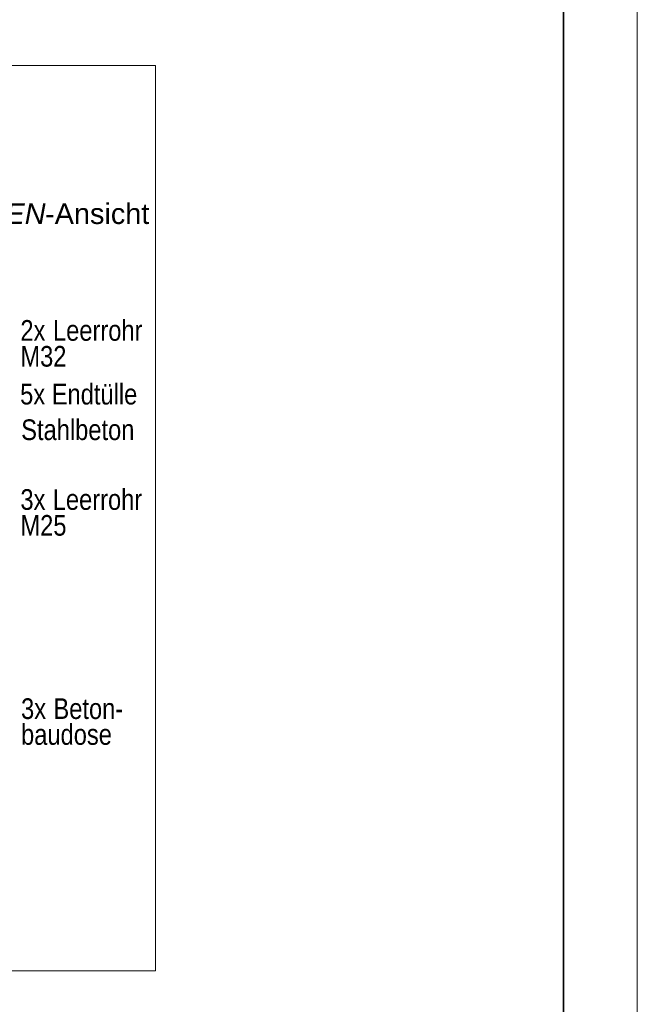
# Model space of a CAD drawing. Extents: x -620 to 300, y 62 to 1107.
# Tile 281 of 288: x 259 to 300, y 820 to 887. Entities that reach past the tile are written whole.
import ezdxf
from ezdxf.lldxf.tags import DXFTag

# ---------------------------------------------------------------- set-up
doc = ezdxf.new("R2010")
doc.units = 0
doc.layers.get('0').update_dxf_attribs({"lineweight": 35})
doc.layers.add('E_Detail_Beschriftung', color=7, linetype='Continuous', lineweight=13, true_color=0x009900)
doc.layers.add('E_Detail_Linie_Text_Bem', color=7, linetype='Continuous', lineweight=13)
doc.layers.add('iwb_Plankopf Rahmen', color=7, linetype='Continuous', lineweight=35)
doc.styles.get("Standard").update_dxf_attribs({"font": 'ARIALN.TTF'})
tags = doc.linetypes.add('fein_strichliert-A06G9G0V8I', pattern=[4, 1, -2, 1]).pattern_tags.tags
tags[8:9] = [DXFTag(74, 4), DXFTag(75, 0), DXFTag(340, '0'), DXFTag(46, 0.0), DXFTag(50, 0.0), DXFTag(44, 0.0), DXFTag(45, 0.0)]
tags[6:7] = [DXFTag(74, 4), DXFTag(75, 0), DXFTag(340, '0'), DXFTag(46, 0.0), DXFTag(50, 0.0), DXFTag(44, 0.0), DXFTag(45, 0.0)]
tags[4:5] = [DXFTag(74, 4), DXFTag(75, 0), DXFTag(340, '0'), DXFTag(46, 0.0), DXFTag(50, 0.0), DXFTag(44, 0.0), DXFTag(45, 0.0)]

# ---------------------------------------------------------------- blocks, each defined once
blk = doc.blocks.new('Referenz-A06G9G138I')
at = {"layer": 'E_Detail_Linie_Text_Bem', "linetype": 'fein_strichliert-A06G9G0V8I', "ltscale": 0.65}
for p, q in [((267.715, 883.528), (204.946, 883.528)), ((267.715, 822.211), (267.715, 883.528)), ((204.946, 822.211), (264.689, 822.211)), ((264.689, 822.211), (267.715, 822.211))]:
    blk.add_line(p, q, dxfattribs=at)
at = {"layer": 'E_Detail_Beschriftung', "linetype": 'Continuous', "lineweight": -2, "ltscale": 0.25, "char_height": 1.4, "attachment_point": 1}
for s, insert in [('{\\fArial|b0|i1;SEITEN}', (253.2, 874.199)), ('{\\fArial;-Ansicht}', (260.23, 874.199))]:
    blk.add_mtext(s, dxfattribs=dict(at, insert=insert))
at = {"layer": 'E_Detail_Beschriftung', "linetype": 'Continuous', "ltscale": 0.13, "char_height": 1.4, "attachment_point": 1}
for s, insert in [('{\\fArial Narrow;2x}', (258.557, 866.289)), ('{\\fArial Narrow;Leerrohr}', (260.767, 866.289)), ('{\\fArial Narrow;M32}', (258.557, 864.536)), ('{\\fArial Narrow;5x Endtülle}', (258.541, 861.971)), ('{\\fArial Narrow;Stahlbeton}', (258.613, 859.561)), ('{\\fArial Narrow;3x}', (258.56, 854.834)), ('{\\fArial Narrow;Leerrohr}', (260.75, 854.834)), ('{\\fArial Narrow;M25}', (258.56, 853.082)), ('{\\fArial Narrow;3x}', (258.603, 840.666)), ('{\\fArial Narrow;Beton-}', (260.796, 840.666)), ('{\\fArial Narrow;baudose}', (258.603, 838.916))]:
    blk.add_mtext(s, dxfattribs=dict(at, insert=insert))

msp = doc.modelspace()

# ---------------------------------------------------------------- linework, layer by layer
at = {"layer": 'iwb_Plankopf Rahmen', "color": 8, "lineweight": 13, "ltscale": 0.13, "true_color": 0x808080}
msp.add_lwpolyline([(300.353, 62.433), (-619.647, 62.433), (-619.647, 1107.433), (300.353, 1107.433), (300.353, 62.433)], close=True, dxfattribs=at)
at = {"layer": 'iwb_Plankopf Rahmen', "ltscale": 0.35}
msp.add_lwpolyline([(-599.647, 67.433), (-599.647, 1102.433), (295.353, 1102.433), (295.353, 67.433), (-599.647, 67.433)], close=True, dxfattribs=at)

# ---------------------------------------------------------------- block references
at = {"color": 8, "lineweight": 25, "ltscale": 0.25, "true_color": 0x808080}
msp.add_blockref('Referenz-A06G9G138I', (0, 0), dxfattribs=at)

doc.saveas('drawing.dxf')
